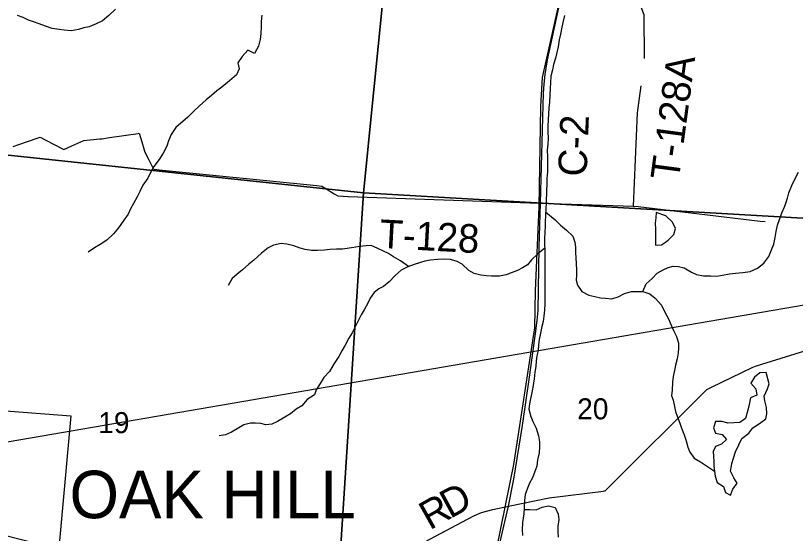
# Model space of a CAD drawing. Extents: x 0 to 42, y 0 to 22.
# Drawn here: x 5.155 to 5.931, y 15.363 to 15.878 of the extents above; entities that cross this region are included whole.
import ezdxf

# ---------------------------------------------------------------- set-up
doc = ezdxf.new("R2010")
doc.units = 0
for name, color, linetype in [('GM_X_Corporation', 7, 'Continuous'), ('GM_X_Corporation_Text', 7, 'Continuous'), ('GM_X_County_Road', 7, 'Continuous'), ('GM_X_County_Road_Text', 7, 'Continuous'), ('GM_X_Minor_Lake', 7, 'Continuous'), ('GM_X_Minor_River', 7, 'Continuous'), ('GM_X_Rail_Line', 7, 'Continuous'), ('GM_X_Section', 7, 'Continuous'), ('GM_X_Section_Text', 7, 'Continuous'), ('GM_X_Township_Road', 7, 'Continuous'), ('GM_X_Township_Road_Text', 7, 'Continuous'), ('SH_Data', 7, 'Continuous')]:
    doc.layers.add(name, color=color, linetype=linetype)

msp = doc.modelspace()

# ---------------------------------------------------------------- linework, layer by layer
at = {"layer": 'GM_X_Corporation'}
msp.add_lwpolyline([(5.06731, 15.49078), (5.20978, 15.47989), (5.19082, 15.27129), (5.20599, 15.27058), (5.20282, 15.24528), (5.20061, 15.21719), (5.18402, 15.21796), (5.16196, 14.97517), (4.88876, 14.99658)], dxfattribs=at)
at = {"layer": 'GM_X_County_Road'}
for points in [[(5.66596, 15.5183), (5.67212, 15.56176), (5.67387, 15.57481), (5.67464, 15.58479), (5.67585, 15.64784), (5.67716, 15.69171), (5.67991, 15.80115), (5.68078, 15.81026), (5.68166, 15.81969), (5.68396, 15.83438), (5.69625, 15.89075)], [(5.64525, 15.39002), (5.68572, 15.39836), (5.7398, 15.40505), (5.74166, 15.40544), (5.74737, 15.41114), (5.83928, 15.50281), (5.84252, 15.50604), (5.84737, 15.50838), (5.88783, 15.52791), (5.89087, 15.52938), (5.89717, 15.53133), (5.99257, 15.56082)], [(5.64525, 15.39002), (5.65052, 15.41678), (5.65918, 15.47041), (5.66596, 15.5183)], [(5.30869, 15.22081), (5.31692, 15.22311), (5.3292, 15.22651), (5.34374, 15.2318), (5.39335, 15.25305), (5.4086, 15.2604), (5.4211, 15.26829), (5.47297, 15.30569), (5.48854, 15.31523), (5.51958, 15.33201), (5.60435, 15.37719), (5.61148, 15.3807), (5.61838, 15.38355), (5.62946, 15.38662), (5.64525, 15.39002)], [(5.58341, 15.10973), (5.58613, 15.1262), (5.59854, 15.18971), (5.64525, 15.39002)]]:
    msp.add_lwpolyline(points, dxfattribs=at)
at = {"layer": 'GM_X_Minor_Lake'}
for points in [[(5.79227, 15.6825), (5.79171, 15.67719), (5.79133, 15.67189), (5.79152, 15.66582), (5.79134, 15.6607), (5.79134, 15.64971), (5.79738, 15.65028), (5.80138, 15.65296)], [(5.80138, 15.65296), (5.80418, 15.65483), (5.80965, 15.66052), (5.81154, 15.66659), (5.80833, 15.67265), (5.8019, 15.6789), (5.79227, 15.6825)], [(5.90168, 15.52297), (5.89526, 15.52259), (5.89016, 15.51842), (5.88639, 15.51235), (5.89149, 15.50686), (5.89225, 15.50041), (5.88621, 15.49776), (5.88432, 15.48942), (5.88281, 15.48336), (5.88093, 15.4771), (5.87527, 15.47312), (5.8696, 15.47293), (5.86356, 15.47255), (5.8577, 15.47425), (5.85109, 15.47444), (5.84921, 15.46781), (5.85129, 15.46269), (5.85771, 15.46117), (5.86224, 15.45644), (5.85733, 15.4517), (5.8511, 15.44942), (5.84884, 15.44449), (5.84922, 15.43957), (5.84941, 15.43483), (5.8496, 15.42971), (5.85017, 15.42498), (5.85074, 15.41986), (5.85282, 15.41361), (5.85924, 15.40944), (5.86113, 15.40356), (5.86604, 15.40091), (5.86831, 15.40679), (5.87284, 15.41304), (5.86944, 15.41816), (5.86603, 15.42479), (5.8671, 15.43028)], [(5.8671, 15.43028), (5.86754, 15.43256), (5.86905, 15.43787), (5.87112, 15.44412), (5.87433, 15.45114), (5.87754, 15.45739), (5.88434, 15.4627), (5.88849, 15.46782), (5.89509, 15.47218), (5.90132, 15.47692), (5.90245, 15.48185), (5.90207, 15.48829), (5.90037, 15.49473), (5.8998, 15.49966), (5.90282, 15.50686), (5.90471, 15.51179), (5.90168, 15.52297)]]:
    msp.add_lwpolyline(points, dxfattribs=at)
at = {"layer": 'GM_X_Minor_River'}
for points in [[(5.25394, 15.88481), (5.24749, 15.8784), (5.24123, 15.87312), (5.2348, 15.8703), (5.22779, 15.8673), (5.2225, 15.86619), (5.21739, 15.86451), (5.21001, 15.8634), (5.20303, 15.86381), (5.19793, 15.8644), (5.19113, 15.86557), (5.18452, 15.86787), (5.17811, 15.87017), (5.17245, 15.87209), (5.16754, 15.87382), (5.16227, 15.8765), (5.1566, 15.87842)], [(5.39961, 15.87887), (5.39901, 15.87262), (5.39918, 15.86712), (5.39877, 15.86068), (5.39818, 15.85462), (5.39645, 15.84799), (5.39226, 15.84081), (5.38566, 15.84387), (5.38015, 15.83764), (5.37578, 15.83122), (5.37727, 15.82533), (5.3744, 15.81928), (5.36739, 15.81344), (5.35999, 15.80722), (5.35506, 15.80345), (5.34956, 15.79892), (5.34425, 15.79459), (5.33761, 15.78855), (5.3323, 15.78346), (5.32566, 15.77704), (5.31921, 15.77139), (5.31428, 15.76705), (5.30933, 15.75987), (5.30685, 15.75362), (5.30513, 15.74833), (5.30151, 15.74152), (5.2977, 15.73509), (5.29219, 15.7281), (5.28914, 15.723), (5.28628, 15.71657), (5.28115, 15.70958), (5.27829, 15.70334), (5.27562, 15.69785), (5.272, 15.69142), (5.26914, 15.68613), (5.26666, 15.68064), (5.26248, 15.6746), (5.25697, 15.66704), (5.25222, 15.66119), (5.24539, 15.65496), (5.23894, 15.65044), (5.23326, 15.64705), (5.22701, 15.64291)], [(5.70081, 15.87849), (5.69947, 15.873), (5.69812, 15.86675), (5.69695, 15.85993), (5.69561, 15.85425), (5.69463, 15.84743), (5.69347, 15.84175), (5.69194, 15.83607), (5.68983, 15.82983), (5.68886, 15.82453), (5.68732, 15.81809), (5.68692, 15.81146), (5.6867, 15.80615), (5.6863, 15.79933), (5.68589, 15.79232), (5.6853, 15.78645), (5.68489, 15.7802), (5.68468, 15.77527), (5.68446, 15.7675), (5.68444, 15.76276), (5.6846, 15.75651), (5.68438, 15.75045), (5.68379, 15.74457), (5.68395, 15.73794), (5.68412, 15.73301), (5.68391, 15.7277), (5.68389, 15.72297), (5.68348, 15.71634), (5.68326, 15.71008), (5.68286, 15.70459), (5.6828, 15.69151), (5.6824, 15.68621), (5.682, 15.67976), (5.68178, 15.67294), (5.68157, 15.66821), (5.68136, 15.66328), (5.68114, 15.6557), (5.68112, 15.65077), (5.68128, 15.64489), (5.68123, 15.63333), (5.68139, 15.62746), (5.68128, 15.60282), (5.68145, 15.59676), (5.68124, 15.59145), (5.68102, 15.5852), (5.68043, 15.57913), (5.67965, 15.57383), (5.67849, 15.56872), (5.67695, 15.56209), (5.6756, 15.55584), (5.67501, 15.55054), (5.67461, 15.54485), (5.67345, 15.53955), (5.67286, 15.53482), (5.67227, 15.52894), (5.67149, 15.52326), (5.67071, 15.51682), (5.66973, 15.51), (5.66877, 15.5047), (5.66722, 15.49694), (5.66607, 15.49201), (5.66548, 15.48671), (5.66752, 15.47912), (5.66958, 15.47418), (5.67276, 15.46754)], [(5.7788, 15.60371), (5.78223, 15.61128), (5.78811, 15.61675), (5.79305, 15.62203), (5.79911, 15.62542), (5.80422, 15.62767), (5.80914, 15.62878), (5.81443, 15.62876), (5.81991, 15.62722), (5.82745, 15.62282), (5.83235, 15.62053), (5.83934, 15.61936), (5.84633, 15.61914), (5.85237, 15.61911), (5.85824, 15.62003), (5.86523, 15.62114), (5.87128, 15.62187), (5.87828, 15.6226), (5.88565, 15.6237), (5.89304, 15.62708), (5.89948, 15.63198), (5.90443, 15.63859), (5.9071, 15.64521), (5.9092, 15.65089), (5.91055, 15.65732), (5.91153, 15.66357), (5.91307, 15.66982), (5.91498, 15.6755), (5.91728, 15.68193), (5.92033, 15.68874), (5.92282, 15.69669), (5.92435, 15.70199), (5.92722, 15.70937), (5.93008, 15.71561), (5.9337, 15.72261)], [(5.68219, 15.68287), (5.69161, 15.67498), (5.69688, 15.66984), (5.70291, 15.66489), (5.70912, 15.6588), (5.71117, 15.65272), (5.71172, 15.64798), (5.71188, 15.64267), (5.71224, 15.63737), (5.71259, 15.63168), (5.71294, 15.62523), (5.71273, 15.61993), (5.71271, 15.615), (5.71382, 15.61007), (5.71833, 15.6036), (5.72511, 15.60016), (5.73116, 15.59862), (5.73682, 15.59746), (5.74173, 15.59705), (5.74796, 15.59646), (5.7544, 15.59832), (5.76065, 15.60171), (5.76765, 15.60376), (5.7788, 15.60371), (5.78578, 15.60141), (5.79124, 15.59702), (5.79745, 15.58998), (5.80119, 15.58238), (5.80457, 15.57649), (5.80719, 15.57023), (5.80981, 15.56434), (5.81224, 15.55883), (5.81448, 15.55238), (5.81427, 15.54745), (5.81406, 15.54271), (5.81309, 15.53665), (5.81155, 15.53022), (5.81039, 15.5251), (5.80904, 15.51905), (5.80826, 15.51355), (5.80804, 15.50521), (5.80745, 15.50029), (5.80894, 15.49535), (5.81043, 15.48928), (5.81135, 15.48435), (5.81303, 15.47942), (5.81565, 15.47277), (5.81751, 15.46765), (5.81994, 15.461), (5.82199, 15.45493), (5.82367, 15.44885), (5.82553, 15.44373), (5.83004, 15.43764), (5.83645, 15.4342), (5.85017, 15.42498)], [(5.68123, 15.64684), (5.67446, 15.64114), (5.6682, 15.6351), (5.66402, 15.63019), (5.65928, 15.62718), (5.65417, 15.62474), (5.64887, 15.62249), (5.643, 15.62024), (5.63619, 15.61894), (5.62844, 15.61898), (5.62316, 15.61938), (5.61768, 15.61997), (5.61107, 15.62171), (5.60579, 15.62476), (5.59902, 15.63086), (5.59412, 15.63353), (5.58732, 15.63546), (5.58071, 15.63587), (5.57447, 15.6357), (5.56748, 15.63479), (5.56199, 15.63405), (5.5514, 15.63069), (5.54515, 15.62825), (5.53852, 15.62506), (5.53227, 15.61978), (5.52638, 15.61317), (5.52088, 15.60865), (5.51614, 15.60621), (5.51141, 15.60282), (5.5076, 15.59715), (5.50512, 15.59204), (5.5015, 15.58542), (5.49865, 15.58032), (5.48969, 15.56254), (5.48645, 15.55725), (5.48264, 15.55044), (5.47922, 15.54458), (5.47636, 15.53891), (5.47179, 15.53211), (5.46703, 15.52417), (5.46153, 15.51794), (5.45772, 15.51227), (5.45392, 15.50565), (5.45201, 15.50073), (5.44481, 15.49622), (5.43968, 15.48998), (5.4338, 15.48641), (5.4283, 15.48189), (5.42262, 15.47869), (5.41542, 15.47436), (5.40955, 15.47173), (5.40369, 15.47081), (5.39878, 15.47216), (5.3935, 15.47275), (5.38858, 15.47277), (5.38196, 15.47091), (5.37685, 15.4679), (5.36946, 15.46376), (5.3634, 15.46113), (5.35716, 15.46002)], [(5.5457, 15.62847), (5.53781, 15.63416), (5.53083, 15.63817), (5.52593, 15.64141), (5.52084, 15.64371), (5.515, 15.64658), (5.50859, 15.64945), (5.50367, 15.64928), (5.49705, 15.64855), (5.49119, 15.64744), (5.47985, 15.64598), (5.47399, 15.646), (5.46756, 15.64565), (5.46208, 15.64492), (5.45528, 15.64438), (5.44923, 15.64459), (5.44281, 15.64538), (5.4379, 15.64692), (5.43168, 15.64922), (5.42469, 15.65077), (5.41884, 15.65136), (5.41146, 15.64988), (5.40597, 15.64706), (5.39952, 15.64178), (5.39174, 15.63499), (5.38681, 15.63084), (5.38036, 15.62538), (5.37505, 15.62085), (5.37031, 15.6167), (5.36612, 15.60952)], [(5.67276, 15.46754), (5.67518, 15.45994), (5.67592, 15.45407), (5.67608, 15.44895), (5.67587, 15.44307), (5.67414, 15.43626), (5.67335, 15.42982), (5.67144, 15.42433), (5.66896, 15.41808), (5.6661, 15.41298), (5.664, 15.40787), (5.66189, 15.40163), (5.66111, 15.39557), (5.6607, 15.38856), (5.66049, 15.3823), (5.65913, 15.37378), (5.65891, 15.36677), (5.65907, 15.3607)], [(5.66063, 15.38651), (5.66655, 15.38682), (5.67279, 15.38642), (5.67866, 15.38885), (5.68509, 15.39034), (5.69169, 15.38861), (5.69469, 15.38215), (5.69523, 15.37665), (5.69445, 15.36964), (5.69442, 15.36433), (5.69459, 15.35903)]]:
    msp.add_lwpolyline(points, dxfattribs=at)
at = {"layer": 'GM_X_Rail_Line'}
msp.add_lwpolyline([(5.56561, 14.7299), (5.5645, 14.75369), (5.56561, 14.76884), (5.57169, 14.79714), (5.57576, 14.82217), (5.57492, 14.84333), (5.56979, 15.00027), (5.56984, 15.03211), (5.57746, 15.0719), (5.65049, 15.43132), (5.6714, 15.56769), (5.67221, 15.60436), (5.67559, 15.68816), (5.67728, 15.78805), (5.67898, 15.81683), (5.68574, 15.84646), (5.69551, 15.89082)], dxfattribs=at)
at = {"layer": 'GM_X_Section'}
for points in [[(5.00319, 16.26475), (5.55229, 16.21494), (5.50081, 15.70202), (4.95625, 15.75959), (4.97837, 15.9812)], [(5.55229, 16.21494), (6.09307, 16.16969), (6.04727, 15.6704), (5.50081, 15.70202)], [(4.95625, 15.75959), (5.50081, 15.70202), (5.46922, 15.20689), (4.91139, 15.24667), (4.93086, 15.46885)], [(6.04727, 15.6704), (6.00071, 15.16448), (5.46922, 15.20689), (5.50081, 15.70202)]]:
    msp.add_lwpolyline(points, close=True, dxfattribs=at)
at = {"layer": 'GM_X_Township_Road'}
for points in [[(5.7807, 15.8356), (5.78033, 15.87929), (5.77128, 15.90245), (5.76992, 15.90593), (5.76914, 15.91209), (5.76479, 15.94663), (5.76461, 15.94807), (5.76635, 15.95638), (5.77551, 16.0002), (5.76812, 16.00531), (5.76051, 16.01292), (5.75371, 16.03265), (5.74636, 16.05919), (5.74154, 16.07049), (5.73594, 16.0763)], [(5.76972, 15.68875), (5.77356, 15.78144), (5.7771, 15.80833)], [(5.15209, 15.74797), (5.15784, 15.74999), (5.17607, 15.75642), (5.17901, 15.75746), (5.18481, 15.75442), (5.20192, 15.74544), (5.20251, 15.74513), (5.21073, 15.74877), (5.21957, 15.7527), (5.22261, 15.75405), (5.22891, 15.75465), (5.23854, 15.75556), (5.24062, 15.75576), (5.24811, 15.75687), (5.27679, 15.76115), (5.27759, 15.76127), (5.28019, 15.75281), (5.28303, 15.74357), (5.28384, 15.74096), (5.28711, 15.73485), (5.29168, 15.72633), (5.29218, 15.7254), (5.30074, 15.72454), (5.4546, 15.7092), (5.45938, 15.70872), (5.46351, 15.70616), (5.47173, 15.70107), (5.47531, 15.69885), (5.48029, 15.69857)], [(5.48029, 15.69857), (5.48075, 15.69854), (5.48557, 15.69827), (5.67619, 15.69174)], [(5.67619, 15.69174), (5.67716, 15.69171), (5.76972, 15.68875), (5.77409, 15.68822)], [(5.77409, 15.68822), (5.89555, 15.67361), (5.90054, 15.67325)]]:
    msp.add_lwpolyline(points, dxfattribs=at)
at = {"layer": 'SH_Data'}
msp.add_lwpolyline([(6.40421, 15.03928), (4.92613, 15.41609), (6.40469, 15.67044), (6.40349, 15.039)], close=True, dxfattribs=at)

# ---------------------------------------------------------------- texts
at = {"layer": 'GM_X_Corporation_Text'}
msp.add_text('OAK HILL', height=0.047348, rotation=0.00001, dxfattribs=at).set_placement((5.20833, 15.37793))
at = {"layer": 'GM_X_County_Road_Text'}
for s, height, rotation, p in [('C-2', 0.028409, 87.71064, (5.72287, 15.71776)), ('D', 0.02841, 28.57906, (5.58708, 15.37711)), ('R', 0.02841, 29.35371, (5.56683, 15.36572))]:
    msp.add_text(s, height=height, rotation=rotation, dxfattribs=at).set_placement(p)
at = {"layer": 'GM_X_Section_Text'}
for s, p in [('20', (5.71355, 15.47643)), ('19', (5.23689, 15.46268))]:
    msp.add_text(s, height=0.020928, rotation=0.00001, dxfattribs=at).set_placement(p)
at = {"layer": 'GM_X_Township_Road_Text'}
for s, rotation, p in [('T-128A', 82.39168, (5.81459, 15.71341)), ('T-128', 356.91417, (5.51631, 15.64716))]:
    msp.add_text(s, height=0.028409, rotation=rotation, dxfattribs=at).set_placement(p)

doc.saveas('drawing.dxf')
